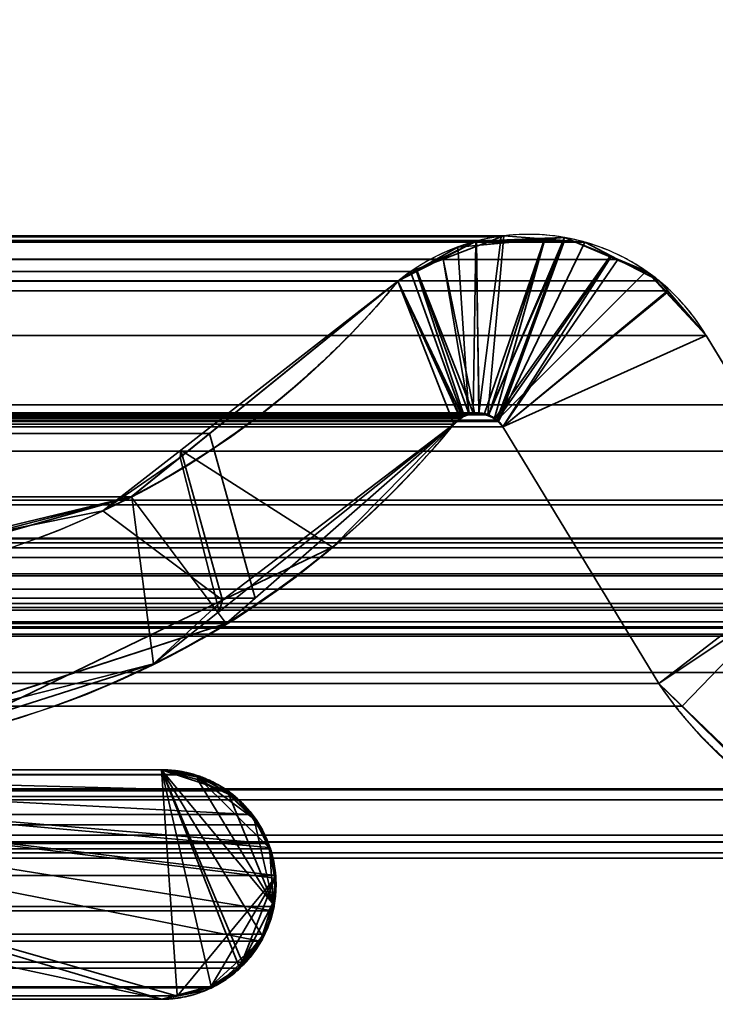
# Model space of a CAD drawing. Header units: millimetres. Extents: x -490 to 6690, y -115 to 152.
# Tile 946 of 1056: x 4961.24 to 4963.57, y 0.02 to 3.32. Entities that reach past the tile are written whole.
import ezdxf

# ---------------------------------------------------------------- set-up
doc = ezdxf.new("R2010")
doc.units = ezdxf.units.MM
doc.layers.add('152', color=253, linetype='Continuous')

# ---------------------------------------------------------------- blocks, each defined once
blk = doc.blocks.new('UG_SURFACE_004')
at = {"layer": '152', "color": 252, "linetype": 'Continuous', "lineweight": 35}
for points in [[(5144.0001, -6.2, 2202.5001), (5144.0001, 133.2, 2202.5001), (3855.9999, 133.2, 2202.5001), (3855.9999, -6.2, 2202.5001)], [(4006, -6.2, 2052.5), (4006, 133.2, 2052.5), (4994, 133.2, 2052.5), (4994, -6.2, 2052.5)]]:
    blk.add_3dface(points, dxfattribs=at)
blk = doc.blocks.new('UG_SURFACE_277')
at = {"layer": '152', "color": 254, "linetype": 'Continuous', "lineweight": 35}
for points in [[(4979.25, -10, 2032.7499), (4979.25, 136.75, 2032.7499), (4020.75, 136.75, 2032.7499), (4020.75, -10, 2032.7499)], [(4971.4999, 21, 2025.0001), (4971.4999, -8, 2025.0001), (4028.5001, -8, 2025.0001), (4028.5001, 21, 2025.0001)]]:
    blk.add_3dface(points, dxfattribs=at)
blk = doc.blocks.new('UG_SURFACE_303')
at = {"layer": '152', "color": 14, "linetype": 'Continuous', "lineweight": 35}
for points in [[(4971.3001, -10, 2024.8001), (4971.3001, 19, 2024.8001), (4028.6999, 19, 2024.8001), (4028.6999, -10, 2024.8001)], [(4967.2499, 16.25, 2020.75), (4967.2499, -22, 2020.75), (4032.7501, -22, 2020.75), (4032.7501, 16.25, 2020.75)]]:
    blk.add_3dface(points, dxfattribs=at)
blk = doc.blocks.new('UG_SURFACE_304')
at = {"layer": '152', "color": 7, "linetype": 'Continuous', "lineweight": 35}
for points in [[(4032.7501, 16, 2020.75), (4032.7501, -22, 2020.75), (4967.2499, -22, 2020.75), (4967.2499, 16, 2020.75)], [(4967, 16, 2020.4999), (4967, -22, 2020.4999), (4033, -22, 2020.4999), (4033, 16, 2020.4999)]]:
    blk.add_3dface(points, dxfattribs=at)
blk = doc.blocks.new('UG_SURFACE_310')
at = {"layer": '152', "color": 253, "linetype": 'Continuous', "lineweight": 35}
for points in [[(4033.812, 4.4265, 2019.6881), (4033.8135, 2.0275, 2019.6865), (4966.1865, 2.0275, 2019.6865), (4966.188, 4.4265, 2019.6881)], [(4965.138, 3.5528, 2018.6381), (4965.137, 1.872, 2018.6372), (4034.863, 1.872, 2018.6372), (4034.862, 3.5528, 2018.6381)], [(4963.1371, 2.5729, 2016.6371), (4963.0685, 2.5782, 2016.5687), (4036.9315, 2.5782, 2016.5687), (4036.8629, 2.5729, 2016.6371)], [(4036.9315, 2.5782, 2016.5687), (4963.0685, 2.5782, 2016.5687), (4962.8649, 2.594, 2016.3648)], [(4037.1351, 2.594, 2016.3648), (4036.9315, 2.5782, 2016.5687), (4962.8649, 2.594, 2016.3648)], [(4037.1437, 2.5908, 2016.3565), (4962.8563, 2.5908, 2016.3565), (4962.6613, 2.5159, 2016.1612), (4037.3387, 2.5159, 2016.1612)], [(4962.7814, 1.9987, 2016.2816), (4962.7662, 2.0006, 2016.2661), (4962.6613, 2.5159, 2016.1612), (4962.8563, 2.5908, 2016.3565)], [(4962.8563, 2.5908, 2016.3565), (4962.8649, 2.594, 2016.3648), (4962.811, 1.9952, 2016.3109), (4962.7814, 1.9987, 2016.2816)], [(4962.8129, 1.9939, 2016.3128), (4962.811, 1.9952, 2016.3109), (4962.8649, 2.594, 2016.3648), (4963.0685, 2.5782, 2016.5687)], [(4963.0685, 2.5782, 2016.5687), (4962.8406, 1.9764, 2016.3403), (4962.8129, 1.9939, 2016.3128)], [(4963.0685, 2.5782, 2016.5687), (4962.8477, 1.9718, 2016.3476), (4962.8406, 1.9764, 2016.3403)], [(4963.0685, 2.5782, 2016.5687), (4963.1371, 2.5729, 2016.6371), (4962.8477, 1.9718, 2016.3476)], [(4036.8629, 2.5729, 2016.6371), (4036.7522, 2.515, 2016.748), (4963.2478, 2.515, 2016.748)], [(4036.8629, 2.5729, 2016.6371), (4963.2478, 2.515, 2016.748), (4963.1371, 2.5729, 2016.6371)], [(4962.8615, 1.954, 2016.3615), (4962.8477, 1.9718, 2016.3476), (4963.1371, 2.5729, 2016.6371), (4963.2478, 2.515, 2016.748)], [(4963.3865, 2.4427, 2016.8865), (4963.2478, 2.515, 2016.748), (4036.7522, 2.515, 2016.748), (4036.6135, 2.4427, 2016.8865)], [(4037.4479, 2.474, 2016.052), (4037.3387, 2.5159, 2016.1612), (4962.6613, 2.5159, 2016.1612)], [(4037.4479, 2.474, 2016.052), (4962.6613, 2.5159, 2016.1612), (4962.5521, 2.474, 2016.052)], [(4962.75, 1.9955, 2016.2499), (4962.728, 1.9885, 2016.2282), (4962.5521, 2.474, 2016.052), (4962.6613, 2.5159, 2016.1612)], [(4962.6613, 2.5159, 2016.1612), (4962.7662, 2.0006, 2016.2661), (4962.75, 1.9955, 2016.2499)], [(4962.8615, 1.954, 2016.3615), (4963.2478, 2.515, 2016.748), (4963.3865, 2.4427, 2016.8865), (4963.4147, 2.4098, 2016.9146)], [(4962.5521, 2.474, 2016.052), (4037.4899, 2.4421, 2016.01), (4037.4479, 2.474, 2016.052)], [(4962.5521, 2.474, 2016.052), (4962.5101, 2.4421, 2016.01), (4037.4899, 2.4421, 2016.01)], [(4962.5101, 2.4421, 2016.01), (4962.5521, 2.474, 2016.052), (4962.728, 1.9885, 2016.2282), (4962.7213, 1.9824, 2016.2213)], [(4036.5853, 2.4098, 2016.9146), (4963.4147, 2.4098, 2016.9146), (4963.3865, 2.4427, 2016.8865)], [(4036.6135, 2.4427, 2016.8865), (4036.5853, 2.4098, 2016.9146), (4963.3865, 2.4427, 2016.8865)], [(4037.4899, 2.4421, 2016.01), (4962.5101, 2.4421, 2016.01), (4961.8778, 1.9309, 2015.3778), (4038.1222, 1.9309, 2015.3778)], [(4961.8778, 1.9309, 2015.3778), (4962.5101, 2.4421, 2016.01), (4962.6975, 1.962, 2016.1977), (4962.0309, 1.3788, 2015.5306)], [(4962.7213, 1.9824, 2016.2213), (4962.6975, 1.962, 2016.1977), (4962.5101, 2.4421, 2016.01)], [(4036.4566, 2.2595, 2017.0436), (4963.5434, 2.2595, 2017.0436), (4963.4147, 2.4098, 2016.9146), (4036.5853, 2.4098, 2016.9146)], [(4962.8615, 1.954, 2016.3615), (4963.4147, 2.4098, 2016.9146), (4963.5434, 2.2595, 2017.0436)], [(4963.9759, 1.5475, 2017.4761), (4963.5434, 2.2595, 2017.0436), (4036.4566, 2.2595, 2017.0436), (4036.0241, 1.5475, 2017.4761)], [(4963.3846, 1.093, 2016.8846), (4962.8615, 1.954, 2016.3615), (4963.5434, 2.2595, 2017.0436), (4963.9759, 1.5475, 2017.4761)], [(4966.2113, 1.5794, 2019.7115), (4033.8135, 2.0275, 2019.6865), (4033.7391, 1.13, 2019.7611)], [(4966.2113, 1.5794, 2019.7115), (4966.1865, 2.0275, 2019.6865), (4033.8135, 2.0275, 2019.6865)], [(4962.8406, 1.9764, 2016.3403), (4037.1594, 1.977, 2016.3405), (4037.1857, 1.9939, 2016.314)], [(4962.8406, 1.9764, 2016.3403), (4037.1857, 1.9939, 2016.314), (4037.1871, 1.9941, 2016.3131)], [(4037.1871, 1.9941, 2016.3131), (4037.2186, 1.9992, 2016.2816), (4962.7814, 1.9987, 2016.2816)], [(4962.7814, 1.9987, 2016.2816), (4962.811, 1.9952, 2016.3109), (4037.1871, 1.9941, 2016.3131)], [(4962.811, 1.9952, 2016.3109), (4962.8129, 1.9939, 2016.3128), (4037.1871, 1.9941, 2016.3131)], [(4037.1871, 1.9941, 2016.3131), (4962.8129, 1.9939, 2016.3128), (4962.8406, 1.9764, 2016.3403)], [(4962.7662, 2.0006, 2016.2661), (4037.2186, 1.9992, 2016.2816), (4037.2295, 2.001, 2016.2704)], [(4962.7662, 2.0006, 2016.2661), (4962.7814, 1.9987, 2016.2816), (4037.2186, 1.9992, 2016.2816)], [(4037.2295, 2.001, 2016.2704), (4962.75, 1.9955, 2016.2499), (4962.7662, 2.0006, 2016.2661)], [(4037.2295, 2.001, 2016.2704), (4037.25, 1.9949, 2016.2499), (4962.75, 1.9955, 2016.2499)], [(4962.728, 1.9885, 2016.2282), (4962.75, 1.9955, 2016.2499), (4037.25, 1.9949, 2016.2499)], [(4962.728, 1.9885, 2016.2282), (4037.25, 1.9949, 2016.2499), (4037.272, 1.9885, 2016.2282)], [(4037.272, 1.9885, 2016.2282), (4962.7213, 1.9824, 2016.2213), (4962.728, 1.9885, 2016.2282)], [(4037.272, 1.9885, 2016.2282), (4037.2787, 1.9824, 2016.2213), (4962.7213, 1.9824, 2016.2213)], [(4037.3025, 1.962, 2016.1977), (4962.6975, 1.962, 2016.1977), (4962.7213, 1.9824, 2016.2213), (4037.2787, 1.9824, 2016.2213)], [(4036.6154, 1.093, 2016.8846), (4037.1385, 1.954, 2016.3615), (4962.8615, 1.954, 2016.3615), (4963.3846, 1.093, 2016.8846)], [(4962.8615, 1.954, 2016.3615), (4037.1385, 1.954, 2016.3615), (4037.1542, 1.9735, 2016.3457)], [(4037.1542, 1.9735, 2016.3457), (4037.1594, 1.977, 2016.3405), (4962.8406, 1.9764, 2016.3403)], [(4962.8406, 1.9764, 2016.3403), (4962.8477, 1.9718, 2016.3476), (4037.1542, 1.9735, 2016.3457)], [(4962.8477, 1.9718, 2016.3476), (4962.8615, 1.954, 2016.3615), (4037.1542, 1.9735, 2016.3457)], [(4037.9691, 1.3788, 2015.5306), (4962.0309, 1.3788, 2015.5306), (4962.6975, 1.962, 2016.1977), (4037.3025, 1.962, 2016.1977)], [(4038.3844, 1.7188, 2015.1153), (4038.1222, 1.9309, 2015.3778), (4961.8778, 1.9309, 2015.3778)], [(4038.3844, 1.7188, 2015.1153), (4961.8778, 1.9309, 2015.3778), (4961.6156, 1.7188, 2015.1153)], [(4962.0309, 1.3788, 2015.5306), (4961.9336, 1.2938, 2015.4335), (4961.6156, 1.7188, 2015.1153), (4961.8778, 1.9309, 2015.3778)], [(4034.8849, 1.7081, 2018.615), (4034.863, 1.872, 2018.6372), (4965.137, 1.872, 2018.6372)], [(4034.8849, 1.7081, 2018.615), (4965.137, 1.872, 2018.6372), (4965.1151, 1.7081, 2018.615)], [(4961.6156, 1.7188, 2015.1153), (4961.0767, 1.5799, 2014.5764), (4038.9233, 1.5799, 2014.5764), (4038.3844, 1.7188, 2015.1153)], [(4961.0767, 1.5799, 2014.5764), (4961.6156, 1.7188, 2015.1153), (4961.9336, 1.2938, 2015.4335), (4961.1239, 1.0309, 2014.6239)], [(4965.1151, 1.7081, 2018.615), (4965.1084, 1.6925, 2018.6086), (4034.8916, 1.6925, 2018.6086), (4034.8849, 1.7081, 2018.615)], [(4034.8916, 1.6925, 2018.6086), (4965.1084, 1.6925, 2018.6086), (4965.0559, 1.5646, 2018.5559)], [(4034.9441, 1.5646, 2018.5559), (4034.8916, 1.6925, 2018.6086), (4965.0559, 1.5646, 2018.5559)], [(4033.7391, 1.13, 2019.7611), (4966.2609, 1.13, 2019.7611), (4966.2113, 1.5794, 2019.7115)], [(4965.0559, 1.5646, 2018.5559), (4965.0164, 1.5155, 2018.5165), (4034.9836, 1.5155, 2018.5165), (4034.9441, 1.5646, 2018.5559)], [(4035.9364, 1.4539, 2017.5636), (4964.0636, 1.4539, 2017.5636), (4963.9759, 1.5475, 2017.4761), (4036.0241, 1.5475, 2017.4761)], [(4963.9759, 1.5475, 2017.4761), (4963.4633, 1.0171, 2016.963), (4963.3846, 1.093, 2016.8846)], [(4963.7504, 0.7397, 2017.2501), (4963.4633, 1.0171, 2016.963), (4963.9759, 1.5475, 2017.4761), (4964.0636, 1.4539, 2017.5636)], [(4034.9836, 1.5155, 2018.5165), (4965.0164, 1.5155, 2018.5165), (4964.973, 1.4609, 2018.4729), (4035.027, 1.4609, 2018.4729)], [(4035.027, 1.4609, 2018.4729), (4964.973, 1.4609, 2018.4729), (4964.9315, 1.4092, 2018.4317)], [(4035.0685, 1.4092, 2018.4317), (4035.027, 1.4609, 2018.4729), (4964.9315, 1.4092, 2018.4317)], [(4964.15, 1.3615, 2017.6499), (4035.9364, 1.4539, 2017.5636), (4035.85, 1.3615, 2017.6499)], [(4964.15, 1.3615, 2017.6499), (4964.0636, 1.4539, 2017.5636), (4035.9364, 1.4539, 2017.5636)], [(4964.9315, 1.4092, 2018.4317), (4964.828, 1.3474, 2018.328), (4035.172, 1.3474, 2018.328), (4035.0685, 1.4092, 2018.4317)], [(4035.85, 1.3615, 2017.6499), (4035.7914, 1.3386, 2017.7085), (4964.2086, 1.3386, 2017.7085)], [(4035.85, 1.3615, 2017.6499), (4964.2086, 1.3386, 2017.7085), (4964.15, 1.3615, 2017.6499)], [(4962.0309, 1.3788, 2015.5306), (4037.9691, 1.3788, 2015.5306), (4038.0664, 1.2938, 2015.4335)], [(4961.9336, 1.2938, 2015.4335), (4962.0309, 1.3788, 2015.5306), (4038.0664, 1.2938, 2015.4335)], [(4035.2802, 1.2826, 2018.2195), (4035.172, 1.3474, 2018.328), (4964.828, 1.3474, 2018.328)], [(4035.2802, 1.2826, 2018.2195), (4964.828, 1.3474, 2018.328), (4964.7198, 1.2826, 2018.2195)], [(4035.6913, 1.2995, 2017.8087), (4964.3087, 1.2995, 2017.8087), (4964.2086, 1.3386, 2017.7085), (4035.7914, 1.3386, 2017.7085)], [(4964.4303, 1.252, 2017.9305), (4035.6913, 1.2995, 2017.8087), (4035.5697, 1.252, 2017.9305)], [(4964.4303, 1.252, 2017.9305), (4964.3087, 1.2995, 2017.8087), (4035.6913, 1.2995, 2017.8087)], [(4038.0664, 1.2938, 2015.4335), (4038.8761, 1.0309, 2014.6239), (4961.1239, 1.0309, 2014.6239), (4961.9336, 1.2938, 2015.4335)], [(4964.7198, 1.2826, 2018.2195), (4964.6797, 1.2784, 2018.1797), (4035.3203, 1.2784, 2018.1797), (4035.2802, 1.2826, 2018.2195)], [(4035.3203, 1.2784, 2018.1797), (4964.6797, 1.2784, 2018.1797), (4964.4871, 1.258, 2017.9873), (4035.5129, 1.258, 2017.9873)], [(4035.5697, 1.252, 2017.9305), (4035.5129, 1.258, 2017.9873), (4964.4871, 1.258, 2017.9873)], [(4035.5697, 1.252, 2017.9305), (4964.4871, 1.258, 2017.9873), (4964.4303, 1.252, 2017.9305)], [(4033.7391, 1.13, 2019.7611), (4033.0725, -3.683, 2020.4275), (4966.9275, -3.683, 2020.4275), (4966.2609, 1.13, 2019.7611)], [(4036.6154, 1.093, 2016.8846), (4963.3846, 1.093, 2016.8846), (4963.4633, 1.0171, 2016.963), (4036.5367, 1.0171, 2016.963)], [(4036.5367, 1.0171, 2016.963), (4963.4633, 1.0171, 2016.963), (4963.7504, 0.7397, 2017.2501), (4036.2496, 0.7397, 2017.2501)], [(4961.8268, 0.7875, 2015.327), (4961.7176, 0.8035, 2015.2175), (4038.2824, 0.8035, 2015.2175), (4038.1732, 0.7875, 2015.327)], [(4040.8831, 0.8065, 2012.6171), (4038.2824, 0.8035, 2015.2175), (4961.7176, 0.8035, 2015.2175), (4959.1169, 0.8065, 2012.6171)], [(4956.1214, 0.8105, 2009.6216), (4958.1199, 0.808, 2011.62), (4961.7171, 0.034, 2015.2171), (4955.4281, 0.034, 2008.9281)], [(4959.0745, 0.8168, 2012.5742), (4959.1169, 0.8065, 2012.6171), (4961.7171, 0.034, 2015.2171), (4958.1199, 0.808, 2011.62)], [(4961.9293, 0.7324, 2015.4295), (4959.1169, 0.8065, 2012.6171), (4961.7176, 0.8035, 2015.2175)], [(4959.1169, 0.8065, 2012.6171), (4962.0476, 0.2282, 2015.5478), (4961.8754, 0.072, 2015.3756), (4961.7667, 0.0458, 2015.2664)], [(4959.1169, 0.8065, 2012.6171), (4962.1005, 0.4489, 2015.6007), (4962.1005, 0.4488, 2015.6007)], [(4962.1005, 0.4488, 2015.6007), (4962.0948, 0.3455, 2015.5947), (4962.09, 0.3307, 2015.59), (4959.1169, 0.8065, 2012.6171)], [(4961.9293, 0.7324, 2015.4295), (4961.9637, 0.7139, 2015.4638), (4962.0156, 0.654, 2015.5153), (4959.1169, 0.8065, 2012.6171)], [(4962.09, 0.3307, 2015.59), (4962.0638, 0.2521, 2015.564), (4962.0476, 0.2282, 2015.5478), (4959.1169, 0.8065, 2012.6171)], [(4962.0156, 0.654, 2015.5153), (4962.0457, 0.619, 2015.5456), (4962.0743, 0.5562, 2015.5745), (4959.1169, 0.8065, 2012.6171)], [(4962.0743, 0.5562, 2015.5745), (4962.0829, 0.5379, 2015.5828), (4962.1005, 0.4489, 2015.6007), (4959.1169, 0.8065, 2012.6171)], [(4961.7667, 0.0458, 2015.2664), (4961.7171, 0.034, 2015.2171), (4959.1169, 0.8065, 2012.6171)], [(4961.7176, 0.8035, 2015.2175), (4961.8268, 0.7875, 2015.327), (4961.8287, 0.7866, 2015.3286)], [(4961.8287, 0.7866, 2015.3286), (4961.9293, 0.7324, 2015.4295), (4961.7176, 0.8035, 2015.2175)], [(4038.0707, 0.7324, 2015.4295), (4961.9293, 0.7324, 2015.4295), (4961.8287, 0.7866, 2015.3286), (4038.1713, 0.7866, 2015.3286)], [(4038.1732, 0.7875, 2015.327), (4038.1713, 0.7866, 2015.3286), (4961.8287, 0.7866, 2015.3286)], [(4038.1732, 0.7875, 2015.327), (4961.8287, 0.7866, 2015.3286), (4961.8268, 0.7875, 2015.327)], [(4034.0147, -3.8215, 2019.485), (4034.7242, 0.736, 2018.7755), (4965.2758, 0.736, 2018.7755), (4965.9853, -3.8215, 2019.485)], [(4035.079, 0.5619, 2018.4212), (4964.921, 0.5619, 2018.4212), (4965.2758, 0.736, 2018.7755), (4034.7242, 0.736, 2018.7755)], [(4036.2115, 0.7026, 2017.2884), (4963.7504, 0.7397, 2017.2501), (4963.7885, 0.7026, 2017.2884)], [(4036.2115, 0.7026, 2017.2884), (4036.2496, 0.7397, 2017.2501), (4963.7504, 0.7397, 2017.2501)], [(4961.9637, 0.7139, 2015.4638), (4961.9293, 0.7324, 2015.4295), (4038.0707, 0.7324, 2015.4295), (4038.0363, 0.7139, 2015.4638)], [(4963.7885, 0.7026, 2017.2884), (4035.8782, 0.5841, 2017.6218), (4036.2115, 0.7026, 2017.2884)], [(4963.7885, 0.7026, 2017.2884), (4964.1218, 0.5841, 2017.6218), (4035.8782, 0.5841, 2017.6218)], [(4037.9844, 0.654, 2015.5153), (4962.0156, 0.654, 2015.5153), (4961.9637, 0.7139, 2015.4638)], [(4038.0363, 0.7139, 2015.4638), (4037.9844, 0.654, 2015.5153), (4961.9637, 0.7139, 2015.4638)], [(4962.0457, 0.619, 2015.5456), (4962.0156, 0.654, 2015.5153), (4037.9844, 0.654, 2015.5153), (4037.9543, 0.619, 2015.5456)], [(4037.9543, 0.619, 2015.5456), (4037.9257, 0.5562, 2015.5745), (4962.0743, 0.5562, 2015.5745)], [(4037.9543, 0.619, 2015.5456), (4962.0743, 0.5562, 2015.5745), (4962.0457, 0.619, 2015.5456)], [(4964.921, 0.5619, 2018.4212), (4035.079, 0.5619, 2018.4212), (4035.0814, 0.5605, 2018.4186)], [(4964.9186, 0.5605, 2018.4186), (4964.921, 0.5619, 2018.4212), (4035.0814, 0.5605, 2018.4186)], [(4035.6607, 0.5068, 2017.8392), (4964.1218, 0.5841, 2017.6218), (4964.3393, 0.5068, 2017.8392)], [(4035.6607, 0.5068, 2017.8392), (4035.8782, 0.5841, 2017.6218), (4964.1218, 0.5841, 2017.6218)], [(4035.0814, 0.5605, 2018.4186), (4035.4695, 0.5245, 2018.0304), (4964.5305, 0.5245, 2018.0304), (4964.9186, 0.5605, 2018.4186)], [(4037.8995, 0.4489, 2015.6007), (4962.1005, 0.4489, 2015.6007), (4962.0829, 0.5379, 2015.5828)], [(4037.9171, 0.5379, 2015.5828), (4037.8995, 0.4489, 2015.6007), (4962.0829, 0.5379, 2015.5828)], [(4962.0829, 0.5379, 2015.5828), (4962.0743, 0.5562, 2015.5745), (4037.9257, 0.5562, 2015.5745), (4037.9171, 0.5379, 2015.5828)], [(4964.3393, 0.5068, 2017.8392), (4035.4695, 0.5245, 2018.0304), (4035.6607, 0.5068, 2017.8392)], [(4964.3393, 0.5068, 2017.8392), (4964.5305, 0.5245, 2018.0304), (4035.4695, 0.5245, 2018.0304)], [(4962.1005, 0.4488, 2015.6007), (4037.8995, 0.4488, 2015.6007), (4037.9052, 0.3455, 2015.5947)], [(4037.9052, 0.3455, 2015.5947), (4037.91, 0.3307, 2015.59), (4962.1005, 0.4488, 2015.6007)], [(4962.0948, 0.3455, 2015.5947), (4962.1005, 0.4488, 2015.6007), (4037.91, 0.3307, 2015.59)], [(4037.91, 0.3307, 2015.59), (4962.09, 0.3307, 2015.59), (4962.0948, 0.3455, 2015.5947)], [(4962.0638, 0.2521, 2015.564), (4037.91, 0.3307, 2015.59), (4037.9362, 0.2521, 2015.564)], [(4962.0638, 0.2521, 2015.564), (4962.09, 0.3307, 2015.59), (4037.91, 0.3307, 2015.59)], [(4037.9362, 0.2521, 2015.564), (4037.9524, 0.2282, 2015.5478), (4962.0476, 0.2282, 2015.5478), (4962.0638, 0.2521, 2015.564)], [(4962.0004, 0.1586, 2015.5005), (4037.9524, 0.2282, 2015.5478), (4037.9996, 0.1586, 2015.5005)], [(4962.0004, 0.1586, 2015.5005), (4962.0476, 0.2282, 2015.5478), (4037.9524, 0.2282, 2015.5478)], [(4961.9737, 0.1381, 2015.4734), (4961.8917, 0.0758, 2015.3913), (4961.8754, 0.072, 2015.3756), (4962.0476, 0.2282, 2015.5478)], [(4962.0476, 0.2282, 2015.5478), (4962.0004, 0.1586, 2015.5005), (4961.9737, 0.1381, 2015.4734)], [(4037.9996, 0.1586, 2015.5005), (4038.0263, 0.1381, 2015.4734), (4961.9737, 0.1381, 2015.4734), (4962.0004, 0.1586, 2015.5005)], [(4961.9737, 0.1381, 2015.4734), (4038.0263, 0.1381, 2015.4734), (4038.1083, 0.0758, 2015.3913)], [(4961.8917, 0.0758, 2015.3913), (4961.9737, 0.1381, 2015.4734), (4038.1083, 0.0758, 2015.3913)], [(4038.1083, 0.0758, 2015.3913), (4038.1246, 0.072, 2015.3756), (4961.8754, 0.072, 2015.3756), (4961.8917, 0.0758, 2015.3913)], [(4038.2333, 0.0458, 2015.2664), (4961.7667, 0.0458, 2015.2664), (4961.8754, 0.072, 2015.3756), (4038.1246, 0.072, 2015.3756)], [(4038.2829, 0.034, 2015.2171), (4961.7171, 0.034, 2015.2171), (4961.7667, 0.0458, 2015.2664), (4038.2333, 0.0458, 2015.2664)], [(4955.4281, 0.034, 2008.9281), (4961.7171, 0.034, 2015.2171), (4038.2829, 0.034, 2015.2171), (4044.5719, 0.034, 2008.9281)]]:
    blk.add_3dface(points, dxfattribs=at)
blk = doc.blocks.new('UG_SURFACE_311')
at = {"layer": '152', "color": 253, "linetype": 'Continuous', "lineweight": 35}
for points in [[(4962.7714, 2.5756, -7.5), (4962.575, 2.4752, -7.5), (4962.5716, 2.4775, 2016.0718)], [(4962.5716, 2.4775, 2016.0718), (4962.7104, 2.5567, 2016.2101), (4962.7714, 2.5756, -7.5)], [(4962.575, 2.4752, -7.5), (4962.7714, 2.5756, -7.5), (4962.7624, 2.0001, -7.5)], [(4962.7104, 2.5567, 2016.2101), (4962.7719, 2.5622, 2016.2721), (4962.7714, 2.5756, -7.5)], [(4962.7814, 1.9992, -7.5), (4962.7624, 2.0001, -7.5), (4962.7714, 2.5756, -7.5), (4962.7733, 2.5765, -7.5)], [(4962.7733, 2.5765, -7.5), (4962.7714, 2.5756, -7.5), (4962.7719, 2.5622, 2016.2721)], [(4963.0022, 2.5858, -7.5), (4962.7733, 2.5765, -7.5), (4962.7719, 2.5622, 2016.2721)], [(4962.7719, 2.5622, 2016.2721), (4963.0022, 2.5826, 2016.5024), (4963.0022, 2.5858, -7.5)], [(4963.0022, 2.5826, 2016.5024), (4962.7719, 2.5622, 2016.2721), (4962.7819, 2.0011, 2016.2816), (4962.8139, 1.9902, 2016.3136)], [(4962.7733, 2.5765, -7.5), (4963.0022, 2.5858, -7.5), (4962.8005, 1.9983, -7.5), (4962.7814, 1.9992, -7.5)], [(4962.8134, 1.9923, -7.5), (4962.8005, 1.9983, -7.5), (4963.0022, 2.5858, -7.5), (4963.069, 2.5886, -7.5)], [(4963.069, 2.5886, -7.5), (4963.2215, 2.5257, -7.5), (4962.8353, 1.9821, -7.5), (4962.8134, 1.9923, -7.5)], [(4962.8139, 1.9902, 2016.3136), (4962.8339, 1.9832, 2016.3338), (4963.0022, 2.5826, 2016.5024)], [(4963.069, 2.5886, 2016.5689), (4963.0022, 2.5826, 2016.5024), (4962.8339, 1.9832, 2016.3338), (4962.842, 1.9745, 2016.3422)], [(4962.842, 1.9745, 2016.3422), (4963.2239, 2.5225, 2016.7236), (4963.069, 2.5886, 2016.5689)], [(4963.069, 2.5886, -7.5), (4963.0022, 2.5858, -7.5), (4963.0022, 2.5826, 2016.5024)], [(4963.0022, 2.5826, 2016.5024), (4963.069, 2.5886, 2016.5689), (4963.069, 2.5886, -7.5)], [(4963.2215, 2.5257, -7.5), (4963.069, 2.5886, -7.5), (4963.069, 2.5886, 2016.5689)], [(4963.069, 2.5886, 2016.5689), (4963.2239, 2.5225, 2016.7236), (4963.2215, 2.5257, -7.5)], [(4962.7104, 2.5567, 2016.2101), (4962.5716, 2.4775, 2016.0718), (4962.7318, 1.9905, 2016.2318), (4962.7481, 1.9939, 2016.2482)], [(4962.7481, 1.9939, 2016.2482), (4962.7819, 2.0011, 2016.2816), (4962.7719, 2.5622, 2016.2721), (4962.7104, 2.5567, 2016.2101)], [(4962.842, 1.9751, -7.5), (4962.8353, 1.9821, -7.5), (4963.2215, 2.5257, -7.5), (4963.3422, 2.476, -7.5)], [(4962.842, 1.9745, 2016.3422), (4962.8615, 1.954, 2016.3615), (4963.2239, 2.5225, 2016.7236)], [(4963.4128, 2.4036, 2016.9129), (4963.3565, 2.4659, 2016.8564), (4963.2239, 2.5225, 2016.7236), (4962.8615, 1.954, 2016.3615)], [(4963.3422, 2.476, -7.5), (4963.2215, 2.5257, -7.5), (4963.2239, 2.5225, 2016.7236)], [(4963.2239, 2.5225, 2016.7236), (4963.3565, 2.4659, 2016.8564), (4963.3422, 2.476, -7.5)], [(4962.7199, 1.9804, 2016.2199), (4962.7318, 1.9905, 2016.2318), (4962.5716, 2.4775, 2016.0718), (4962.5101, 2.4421, 2016.01)], [(4962.5101, 2.4421, 2016.01), (4962.5716, 2.4775, 2016.0718), (4962.575, 2.4752, -7.5)], [(4962.7485, 1.9952, -7.5), (4962.7261, 1.9874, -7.5), (4962.5101, 2.4421, -7.5), (4962.575, 2.4752, -7.5)], [(4962.575, 2.4752, -7.5), (4962.5101, 2.4421, -7.5), (4962.5101, 2.4421, 2016.01)], [(4962.575, 2.4752, -7.5), (4962.7624, 2.0001, -7.5), (4962.7485, 1.9952, -7.5)], [(4963.3422, 2.476, -7.5), (4963.4085, 2.4048, -7.5), (4962.8615, 1.954, -7.5), (4962.842, 1.9751, -7.5)], [(4963.4085, 2.4048, -7.5), (4963.3422, 2.476, -7.5), (4963.3565, 2.4659, 2016.8564)], [(4963.3565, 2.4659, 2016.8564), (4963.4128, 2.4036, 2016.9129), (4963.4085, 2.4048, -7.5)], [(4962.6975, 1.962, -7.5), (4961.9107, 1.3346, -7.5), (4961.7796, 1.8511, -7.5), (4962.5101, 2.4421, -7.5)], [(4962.5101, 2.4421, -7.5), (4961.7796, 1.8511, -7.5), (4961.7815, 1.8751, 2015.2817)], [(4962.2903, 1.5505, 2015.7902), (4962.6975, 1.962, 2016.1977), (4962.5101, 2.4421, 2016.01), (4961.7815, 1.8751, 2015.2817)], [(4961.7815, 1.8751, 2015.2817), (4962.5101, 2.4421, 2016.01), (4962.5101, 2.4421, -7.5)], [(4962.5101, 2.4421, -7.5), (4962.7199, 1.9816, -7.5), (4962.6975, 1.962, -7.5)], [(4962.5101, 2.4421, -7.5), (4962.7261, 1.9874, -7.5), (4962.7199, 1.9816, -7.5)], [(4962.5101, 2.4421, 2016.01), (4962.6975, 1.962, 2016.1977), (4962.7199, 1.9804, 2016.2199)], [(4962.8615, 1.954, -7.5), (4963.4085, 2.4048, -7.5), (4963.5434, 2.2595, -7.5)], [(4963.5434, 2.2595, 2017.0436), (4963.4128, 2.4036, 2016.9129), (4962.8615, 1.954, 2016.3615)], [(4963.5434, 2.2595, -7.5), (4963.4085, 2.4048, -7.5), (4963.4128, 2.4036, 2016.9129)], [(4963.4128, 2.4036, 2016.9129), (4963.5434, 2.2595, 2017.0436), (4963.5434, 2.2595, -7.5)], [(4963.5434, 2.2595, -7.5), (4963.9759, 1.5475, -7.5), (4963.3846, 1.093, -7.5), (4962.8615, 1.954, -7.5)], [(4963.9759, 1.5475, 2017.4761), (4963.5434, 2.2595, 2017.0436), (4962.8615, 1.954, 2016.3615), (4963.3846, 1.093, 2016.8846)], [(4963.9759, 1.5475, -7.5), (4963.5434, 2.2595, -7.5), (4963.5434, 2.2595, 2017.0436), (4963.9759, 1.5475, 2017.4761)], [(4962.7199, 1.9816, -7.5), (4962.7199, 1.9804, 2016.2199), (4962.6975, 1.962, 2016.1977)], [(4962.6975, 1.962, 2016.1977), (4962.6975, 1.962, -7.5), (4962.7199, 1.9816, -7.5)], [(4962.7318, 1.9905, 2016.2318), (4962.7199, 1.9816, -7.5), (4962.7261, 1.9874, -7.5)], [(4962.7318, 1.9905, 2016.2318), (4962.7199, 1.9804, 2016.2199), (4962.7199, 1.9816, -7.5)], [(4962.7318, 1.9905, 2016.2318), (4962.7261, 1.9874, -7.5), (4962.7485, 1.9952, -7.5)], [(4962.7485, 1.9952, -7.5), (4962.7481, 1.9939, 2016.2482), (4962.7318, 1.9905, 2016.2318)], [(4962.7814, 1.9992, -7.5), (4962.7819, 2.0011, 2016.2816), (4962.7481, 1.9939, 2016.2482)], [(4962.7481, 1.9939, 2016.2482), (4962.7485, 1.9952, -7.5), (4962.7624, 2.0001, -7.5)], [(4962.7481, 1.9939, 2016.2482), (4962.7624, 2.0001, -7.5), (4962.7814, 1.9992, -7.5)], [(4962.7819, 2.0011, 2016.2816), (4962.7814, 1.9992, -7.5), (4962.8005, 1.9983, -7.5)], [(4962.8005, 1.9983, -7.5), (4962.8139, 1.9902, 2016.3136), (4962.7819, 2.0011, 2016.2816)], [(4962.8005, 1.9983, -7.5), (4962.8134, 1.9923, -7.5), (4962.8139, 1.9902, 2016.3136)], [(4962.8139, 1.9902, 2016.3136), (4962.8134, 1.9923, -7.5), (4962.8353, 1.9821, -7.5)], [(4962.8353, 1.9821, -7.5), (4962.8339, 1.9832, 2016.3338), (4962.8139, 1.9902, 2016.3136)], [(4962.842, 1.9751, -7.5), (4962.842, 1.9745, 2016.3422), (4962.8339, 1.9832, 2016.3338)], [(4962.8339, 1.9832, 2016.3338), (4962.8353, 1.9821, -7.5), (4962.842, 1.9751, -7.5)], [(4961.9217, 1.3723, 2015.4219), (4961.9107, 1.3346, -7.5), (4962.6975, 1.962, -7.5)], [(4962.6975, 1.962, -7.5), (4962.2903, 1.5505, 2015.7902), (4961.9217, 1.3723, 2015.4219)], [(4962.6975, 1.962, -7.5), (4962.6975, 1.962, 2016.1977), (4962.2903, 1.5505, 2015.7902)], [(4962.842, 1.9745, 2016.3422), (4962.842, 1.9751, -7.5), (4962.8615, 1.954, -7.5)], [(4962.8615, 1.954, -7.5), (4962.8615, 1.954, 2016.3615), (4962.842, 1.9745, 2016.3422)], [(4963.3846, 1.093, 2016.8846), (4962.8615, 1.954, 2016.3615), (4962.8615, 1.954, -7.5), (4963.3846, 1.093, -7.5)], [(4961.7815, 1.8751, 2015.2817), (4961.5207, 1.672, 2015.0208), (4961.9217, 1.3723, 2015.4219)], [(4961.5207, 1.672, 2015.0208), (4961.7815, 1.8751, 2015.2817), (4961.7796, 1.8511, -7.5)], [(4961.7796, 1.8511, -7.5), (4961.6175, 1.7199, -7.5), (4961.5207, 1.672, 2015.0208)], [(4961.9107, 1.3346, -7.5), (4961.6899, 1.1587, -7.5), (4961.6175, 1.7199, -7.5), (4961.7796, 1.8511, -7.5)], [(4961.7815, 1.8751, 2015.2817), (4961.9217, 1.3723, 2015.4219), (4962.2903, 1.5505, 2015.7902)], [(4960.9056, 1.5179, -7.5), (4961.6175, 1.7199, -7.5), (4961.6899, 1.1587, -7.5), (4961.0658, 1, -7.5)], [(4961.6175, 1.7199, -7.5), (4960.9056, 1.5179, -7.5), (4960.9118, 1.5498, 2014.4114)], [(4960.9118, 1.5498, 2014.4114), (4961.5207, 1.672, 2015.0208), (4961.6175, 1.7199, -7.5)], [(4961.0753, 0.9627, 2014.5755), (4961.9217, 1.3723, 2015.4219), (4961.5207, 1.672, 2015.0208), (4960.9118, 1.5498, 2014.4114)], [(4963.3846, 1.093, -7.5), (4963.9759, 1.5475, -7.5), (4964.0107, 1.5111, -7.5)], [(4963.3846, 1.093, 2016.8846), (4963.6049, 0.8804, 2017.1051), (4963.9759, 1.5475, 2017.4761)], [(4964.0107, 1.5111, -7.5), (4964.1485, 1.367, -7.5), (4963.6097, 0.8706, -7.5), (4963.3846, 1.093, -7.5)], [(4961.6899, 1.1587, -7.5), (4961.9217, 1.3723, 2015.4219), (4961.0753, 0.9627, 2014.5755)], [(4961.6899, 1.1587, -7.5), (4961.9107, 1.3346, -7.5), (4961.9217, 1.3723, 2015.4219)], [(4961.0753, 0.9627, 2014.5755), (4961.0658, 1, -7.5), (4961.6899, 1.1587, -7.5)], [(4963.6097, 0.8706, -7.5), (4963.6049, 0.8804, 2017.1051), (4963.3846, 1.093, 2016.8846)], [(4963.3846, 1.093, 2016.8846), (4963.3846, 1.093, -7.5), (4963.6097, 0.8706, -7.5)], [(4955.0557, 0.3031, -7.5), (4958.1199, 0.808, -7.5), (4961.7171, 0.034, -7.5), (4955.4281, 0.034, -7.5)], [(4955.4281, 0.034, 2008.9281), (4961.7171, 0.034, 2015.2171), (4958.1199, 0.808, 2011.62), (4956.1214, 0.8105, 2009.6216)], [(4958.1199, 0.808, 2011.62), (4961.7171, 0.034, 2015.2171), (4959.1169, 0.8065, 2012.6171), (4959.0902, 0.8137, 2012.5902)], [(4959.0902, 0.8119, -7.5), (4959.1169, 0.8065, -7.5), (4961.7171, 0.034, -7.5), (4958.1199, 0.808, -7.5)], [(4959.1169, 0.8065, 2012.6171), (4961.7176, 0.8035, 2015.2175), (4961.7176, 0.8035, -7.5), (4959.1169, 0.8065, -7.5)], [(4962.0771, 0.5433, -7.5), (4959.1169, 0.8065, -7.5), (4961.7176, 0.8035, -7.5), (4961.8392, 0.7791, -7.5)], [(4962.0771, 0.5433, -7.5), (4962.0976, 0.44, -7.5), (4959.1169, 0.8065, -7.5)], [(4961.7701, 0.0445, -7.5), (4961.7171, 0.034, -7.5), (4959.1169, 0.8065, -7.5), (4962.0976, 0.44, -7.5)], [(4961.7176, 0.8035, 2015.2175), (4959.1169, 0.8065, 2012.6171), (4961.7171, 0.034, 2015.2171), (4961.7701, 0.0479, 2015.27)], [(4961.8392, 0.7791, -7.5), (4961.7176, 0.8035, -7.5), (4961.7176, 0.8035, 2015.2175)], [(4961.7176, 0.8035, 2015.2175), (4961.8382, 0.7713, 2015.3384), (4961.8392, 0.7791, -7.5)], [(4961.7176, 0.8035, 2015.2175), (4961.9756, 0.1482, 2015.4757), (4961.9875, 0.159, 2015.4874)], [(4961.9875, 0.159, 2015.4874), (4962.0371, 0.205, 2015.537), (4962.0557, 0.2457, 2015.5554), (4961.7176, 0.8035, 2015.2175)], [(4961.7176, 0.8035, 2015.2175), (4961.7701, 0.0479, 2015.27), (4961.8835, 0.0777, 2015.3832)], [(4962.0557, 0.2457, 2015.5554), (4962.0886, 0.3184, 2015.5885), (4962.0929, 0.3515, 2015.5928), (4961.7176, 0.8035, 2015.2175)], [(4961.8835, 0.0777, 2015.3832), (4961.9064, 0.0838, 2015.4064), (4961.9756, 0.1482, 2015.4757), (4961.7176, 0.8035, 2015.2175)], [(4961.8382, 0.7713, 2015.3384), (4961.7176, 0.8035, 2015.2175), (4962.0929, 0.3515, 2015.5928)], [(4961.8649, 0.774, -7.5), (4961.8392, 0.7791, -7.5), (4961.8382, 0.7713, 2015.3384)], [(4961.9422, 0.722, -7.5), (4961.8649, 0.774, -7.5), (4961.8382, 0.7713, 2015.3384)], [(4961.8382, 0.7713, 2015.3384), (4961.9079, 0.7528, 2015.408), (4961.9422, 0.722, -7.5)], [(4961.9431, 0.721, 2015.4433), (4961.9079, 0.7528, 2015.408), (4961.8382, 0.7713, 2015.3384), (4962.0929, 0.3515, 2015.5928)], [(4962.0209, 0.6435, -7.5), (4961.8392, 0.7791, -7.5), (4961.8649, 0.774, -7.5), (4961.9422, 0.722, -7.5)], [(4962.0209, 0.6435, -7.5), (4962.0728, 0.5657, -7.5), (4962.0771, 0.5433, -7.5), (4961.8392, 0.7791, -7.5)], [(4961.9079, 0.7528, 2015.408), (4961.9431, 0.721, 2015.4433), (4961.9422, 0.722, -7.5)], [(4961.9894, 0.6905, -7.5), (4961.9422, 0.722, -7.5), (4961.9431, 0.721, 2015.4433)], [(4961.9422, 0.722, -7.5), (4961.9894, 0.6905, -7.5), (4962.0209, 0.6435, -7.5)], [(4962.0209, 0.6435, -7.5), (4961.9894, 0.6905, -7.5), (4961.9431, 0.721, 2015.4433)], [(4961.9431, 0.721, 2015.4433), (4962.0261, 0.6463, 2015.5261), (4962.0209, 0.6435, -7.5)], [(4962.0261, 0.6463, 2015.5261), (4961.9431, 0.721, 2015.4433), (4962.0929, 0.3515, 2015.5928)], [(4962.0728, 0.5657, -7.5), (4962.0209, 0.6435, -7.5), (4962.0261, 0.6463, 2015.5261)], [(4962.0771, 0.5433, -7.5), (4962.0728, 0.5657, -7.5), (4962.0261, 0.6463, 2015.5261)], [(4962.0261, 0.6463, 2015.5261), (4962.0299, 0.6429, 2015.5299), (4962.0771, 0.5433, -7.5)], [(4962.0795, 0.5426, 2015.5795), (4962.0299, 0.6429, 2015.5299), (4962.0261, 0.6463, 2015.5261), (4962.0929, 0.3515, 2015.5928)], [(4962.0299, 0.6429, 2015.5299), (4962.0795, 0.5426, 2015.5795), (4962.0771, 0.5433, -7.5)], [(4962.0976, 0.44, -7.5), (4962.0771, 0.5433, -7.5), (4962.0795, 0.5426, 2015.5795)], [(4962.0795, 0.5426, 2015.5795), (4962.0848, 0.5316, 2015.5849), (4962.0976, 0.44, -7.5)], [(4962.0929, 0.3515, 2015.5928), (4962.0986, 0.4399, 2015.5985), (4962.0848, 0.5316, 2015.5849), (4962.0795, 0.5426, 2015.5795)], [(4962.0848, 0.5316, 2015.5849), (4962.0986, 0.4399, 2015.5985), (4962.0976, 0.44, -7.5)], [(4961.8821, 0.0752, -7.5), (4961.8645, 0.0633, -7.5), (4961.7701, 0.0445, -7.5), (4962.0976, 0.44, -7.5)], [(4962.0976, 0.44, -7.5), (4961.9794, 0.14, -7.5), (4961.8821, 0.0752, -7.5)], [(4961.9794, 0.14, -7.5), (4962.0976, 0.44, -7.5), (4962.1019, 0.4185, -7.5), (4962.0886, 0.3522, -7.5)], [(4962.0929, 0.3515, 2015.5928), (4962.1019, 0.4185, 2015.6019), (4962.0986, 0.4399, 2015.5985)], [(4962.1019, 0.4185, -7.5), (4962.0976, 0.44, -7.5), (4962.0986, 0.4399, 2015.5985)], [(4962.0986, 0.4399, 2015.5985), (4962.1019, 0.4185, 2015.6019), (4962.1019, 0.4185, -7.5)], [(4962.0929, 0.3515, 2015.5928), (4962.0886, 0.3522, -7.5), (4962.1019, 0.4185, -7.5)], [(4962.1019, 0.4185, -7.5), (4962.1019, 0.4185, 2015.6019), (4962.0929, 0.3515, 2015.5928)], [(4961.9794, 0.14, -7.5), (4962.0886, 0.3522, -7.5), (4962.0547, 0.2452, -7.5), (4961.9913, 0.1499, -7.5)], [(4962.0886, 0.3522, -7.5), (4962.0724, 0.2713, -7.5), (4962.0547, 0.2452, -7.5)], [(4962.0724, 0.2713, -7.5), (4962.0886, 0.3522, -7.5), (4962.0929, 0.3515, 2015.5928)], [(4962.0724, 0.2713, -7.5), (4962.0929, 0.3515, 2015.5928), (4962.0886, 0.3184, 2015.5885)], [(4962.0724, 0.2713, -7.5), (4962.0886, 0.3184, 2015.5885), (4962.0557, 0.2457, 2015.5554)], [(4962.0557, 0.2457, 2015.5554), (4962.0547, 0.2452, -7.5), (4962.0724, 0.2713, -7.5)], [(4962.0547, 0.2452, -7.5), (4962.0371, 0.205, 2015.537), (4961.9875, 0.159, 2015.4874)], [(4961.9875, 0.159, 2015.4874), (4961.9913, 0.1499, -7.5), (4962.0547, 0.2452, -7.5)], [(4962.0547, 0.2452, -7.5), (4962.0557, 0.2457, 2015.5554), (4962.0371, 0.205, 2015.537)], [(4961.8835, 0.0777, 2015.3832), (4961.8821, 0.0752, -7.5), (4961.9794, 0.14, -7.5)], [(4961.9794, 0.14, -7.5), (4961.9064, 0.0838, 2015.4064), (4961.8835, 0.0777, 2015.3832)], [(4961.9794, 0.14, -7.5), (4961.9756, 0.1482, 2015.4757), (4961.9064, 0.0838, 2015.4064)], [(4961.9889, 0.1466, -7.5), (4961.9875, 0.159, 2015.4874), (4961.9756, 0.1482, 2015.4757)], [(4961.9756, 0.1482, 2015.4757), (4961.9794, 0.14, -7.5), (4961.9889, 0.1466, -7.5)], [(4961.9913, 0.1499, -7.5), (4961.9889, 0.1466, -7.5), (4961.9794, 0.14, -7.5)], [(4961.9889, 0.1466, -7.5), (4961.9913, 0.1499, -7.5), (4961.9875, 0.159, 2015.4874)], [(4961.8645, 0.0633, -7.5), (4961.8835, 0.0777, 2015.3832), (4961.7701, 0.0479, 2015.27)], [(4961.8645, 0.0633, -7.5), (4961.8821, 0.0752, -7.5), (4961.8835, 0.0777, 2015.3832)], [(4955.4281, 0.034, 2008.9281), (4955.4281, 0.034, -7.5), (4961.7171, 0.034, -7.5), (4961.7171, 0.034, 2015.2171)], [(4961.7701, 0.0445, -7.5), (4961.7701, 0.0479, 2015.27), (4961.7171, 0.034, 2015.2171)], [(4961.7171, 0.034, 2015.2171), (4961.7171, 0.034, -7.5), (4961.7701, 0.0445, -7.5)], [(4961.7701, 0.0479, 2015.27), (4961.7701, 0.0445, -7.5), (4961.8645, 0.0633, -7.5)]]:
    blk.add_3dface(points, dxfattribs=at)

msp = doc.modelspace()

# ---------------------------------------------------------------- linework, layer by layer
at = {"layer": '152', "linetype": 'Continuous', "lineweight": -3}
for p, q in [((4037.4899, 2.4421, 2016.0101), (4962.5101, 2.4421, 2016.0101)), ((4962.5101, 2.4421, 2016.0101), (4962.5101, 2.4421, -7.5)), ((4036.4564, 2.2595, 2017.0436), (4963.5436, 2.2595, 2017.0436)), ((4963.5436, 2.2595, 2017.0436), (4963.9761, 1.5475, 2017.4761)), ((4963.5436, 2.2595, 2017.0436), (4963.5436, 2.2595, -7.5)), ((4963.5436, 2.2595, 2017.0436), (4963.9761, 1.5475, 2017.4761)), ((4963.9761, 1.5475, -7.5), (4963.5436, 2.2595, -7.5)), ((4966.1866, 2.0275, 2019.6866), (4033.8134, 2.0275, 2019.6866)), ((4962.8616, 1.954, 2016.3616), (4037.1384, 1.954, 2016.3616)), ((4962.6976, 1.962, 2016.1976), (4037.3024, 1.962, 2016.1976)), ((4962.6976, 1.962, -7.5), (4962.6976, 1.962, 2016.1976)), ((4963.3846, 1.093, -7.5), (4962.8616, 1.954, -7.5)), ((4962.8616, 1.954, -7.5), (4962.8616, 1.954, 2016.3616)), ((4963.3846, 1.093, 2016.8846), (4962.8616, 1.954, 2016.3616)), ((4963.3846, 1.093, 2016.8846), (4962.8616, 1.954, 2016.3616)), ((4034.8629, 1.872, 2018.6371), (4965.1371, 1.872, 2018.6371)), ((4036.0239, 1.5475, 2017.4761), (4963.9761, 1.5475, 2017.4761)), ((4966.2611, 1.13, 2019.7611), (4033.7389, 1.13, 2019.7611)), ((4963.3846, 1.093, 2016.8846), (4036.6154, 1.093, 2016.8846)), ((4963.3846, 1.093, -7.5), (4963.3846, 1.093, 2016.8846)), ((4961.7176, 0.8035, 2015.2176), (4038.2824, 0.8035, 2015.2176)), ((4959.1171, 0.8065, 2012.6171), (4961.7176, 0.8035, 2015.2176)), ((4959.1171, 0.8065, 2012.6171), (4961.7176, 0.8035, 2015.2176)), ((4959.1171, 0.8065, -7.5), (4961.7176, 0.8035, -7.5)), ((4961.7176, 0.8035, -7.5), (4961.7176, 0.8035, 2015.2176)), ((4965.2756, 0.736, 2018.7756), (4034.7244, 0.736, 2018.7756)), ((4961.7171, 0.034, 2015.2171), (4038.2829, 0.034, 2015.2171)), ((4961.7171, 0.034, -7.5), (4955.4281, 0.034, -7.5)), ((4955.4281, 0.034, 2008.9281), (4961.7171, 0.034, 2015.2171)), ((4961.7171, 0.034, 2015.2171), (4955.4281, 0.034, 2008.9281)), ((4961.7171, 0.034, -7.5), (4961.7171, 0.034, 2015.2171))]:
    msp.add_line(p, q, dxfattribs=at)
for centre, radius, start, end in [((4962.9486, 1.9081, -7.5), 0.691, 30.5678, 129.3904), ((4962.7768, 1.9014, -7.5), 0.0997, 31.8035, 142.611)]:
    msp.add_arc(centre, radius, start, end, dxfattribs=at)
at = {"layer": '152', "linetype": 'Continuous', "lineweight": -3, "extrusion": (0, 0, -1)}
for centre, radius, start, end in [((-4960.3, 4.2608, 7.5), 2.8622, 219.4507, 288.8741), ((-4960.3282, 3.9004, 7.5), 3.0612, 219.2873, 292.185), ((-4964.5067, 1.8498, 7.5), 1.3535, 235.3813, 326.0006), ((-4961.7171, 0.4188, 7.5), 0.3848, 90.0745, 270)]:
    msp.add_arc(centre, radius, start, end, dxfattribs=at)
at = {"layer": '152', "linetype": 'Continuous', "lineweight": -3}
for points, knots in [([(4963.5436, 2.2595, 2017.0436), (4963.5001, 2.3332, 2017.0001), (4963.4452, 2.3946, 2016.9452), (4963.3097, 2.5055, 2016.8097), (4963.2239, 2.5483, 2016.7239), (4963.0479, 2.5982, 2016.5479), (4962.9553, 2.6051, 2016.4553), (4962.7572, 2.5808, 2016.2572), (4962.6488, 2.5418, 2016.1488), (4962.5378, 2.464, 2016.0378), (4962.5238, 2.4534, 2016.0238), (4962.5101, 2.4421, 2016.0101)], [0, 0, 0, 0, 0.182649, 0.182649, 0.421373, 0.421373, 0.66571, 0.66571, 0.957818, 0.957818, 1, 1, 1, 1]), ([(4962.5101, 2.4421, 2016.0101), (4962.086, 1.9268, 2015.586), (4961.5583, 1.6303, 2015.0583), (4960.4788, 1.3503, 2013.9788), (4959.9147, 1.3677, 2013.4147), (4959.3741, 1.5525, 2012.8741)], [0, 0, 0, 0, 0.5, 0.5, 1, 1, 1, 1]), ([(4962.6976, 1.962, 2016.1976), (4962.7064, 1.9735, 2016.2064), (4962.7171, 1.9823, 2016.2171), (4962.7332, 1.9913, 2016.2332), (4962.7384, 1.9936, 2016.2384), (4962.751, 1.9981, 2016.251), (4962.7585, 1.9998, 2016.2585), (4962.7736, 2.0014, 2016.2736), (4962.7812, 2.0014, 2016.2812), (4962.7962, 1.9996, 2016.2962), (4962.8036, 1.9978, 2016.3036), (4962.8239, 1.9905, 2016.3239), (4962.8366, 1.9827, 2016.3366), (4962.8527, 1.9666, 2016.3527), (4962.8574, 1.9607, 2016.3574), (4962.8616, 1.954, 2016.3616)], [0, 0, 0, 0, 0.202246, 0.202246, 0.291811, 0.291811, 0.41826, 0.41826, 0.544644, 0.544644, 0.669155, 0.669155, 0.895458, 0.895458, 1, 1, 1, 1]), ([(4959.1723, 1.0658, 2012.6723), (4959.7736, 0.8206, 2013.2736), (4960.4048, 0.7769, 2013.9048), (4961.6233, 1.057, 2015.1233), (4962.2223, 1.3811, 2015.7223), (4962.6976, 1.962, 2016.1976)], [0, 0, 0, 0, 0.5, 0.5, 1, 1, 1, 1]), ([(4963.3846, 1.093, 2016.8846), (4963.6209, 0.7427, 2017.1209), (4963.9514, 0.5694, 2017.4514), (4964.6239, 0.4591, 2018.1239), (4964.9697, 0.5249, 2018.4697), (4965.2756, 0.736, 2018.7756)], [0, 0, 0, 0, 0.5, 0.5, 1, 1, 1, 1]), ([(4961.7171, 0.034, 2015.2171), (4961.776, 0.034, 2015.276), (4961.836, 0.0476, 2015.336), (4961.9303, 0.0955, 2015.4303), (4961.9678, 0.123, 2015.4678), (4962.0247, 0.1849, 2015.5247), (4962.0467, 0.2164, 2015.5467), (4962.0775, 0.2805, 2015.5775), (4962.0884, 0.3124, 2015.5884), (4962.1013, 0.3788, 2015.6013), (4962.1033, 0.4145, 2015.6033), (4962.0982, 0.4795, 2015.5982), (4962.092, 0.5099, 2015.592), (4962.0734, 0.5672, 2015.5734), (4962.0605, 0.5946, 2015.5605), (4962.0226, 0.6568, 2015.5226), (4961.9942, 0.6885, 2015.4942), (4961.9219, 0.749, 2015.4219), (4961.8748, 0.7732, 2015.3748), (4961.7911, 0.7982, 2015.2911), (4961.7542, 0.8035, 2015.2542), (4961.7176, 0.8035, 2015.2176)], [0, 0, 0, 0, 0.171945, 0.171945, 0.291697, 0.291697, 0.380097, 0.380097, 0.450398, 0.450398, 0.521275, 0.521275, 0.584272, 0.584272, 0.649995, 0.649995, 0.752184, 0.752184, 0.894094, 0.894094, 1, 1, 1, 1])]:
    msp.add_open_spline(points, degree=3, knots=knots, dxfattribs=at)
for points, weights in [([(4963.5436, 2.2595, 2017.0436), (4963.3819, 2.5332, 2016.8819), (4963.0871, 2.6919, 2016.5871), (4962.7558, 2.6439, 2016.2558), (4962.5101, 2.4421, 2016.0101)], [1, 0.825312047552, 0.76708273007, 0.825312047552, 1]), ([(4962.5101, 2.4421, 2016.0101), (4961.9417, 1.7514, 2015.4417), (4961.1337, 1.3219, 2014.6337), (4960.2205, 1.2631, 2013.7205), (4959.3741, 1.5525, 2012.8741)], [1, 0.911013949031, 0.881351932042, 0.911013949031, 1]), ([(4962.6976, 1.962, 2016.1976), (4962.7294, 2.0036, 2016.2294), (4962.7827, 2.0212, 2016.2827), (4962.834, 1.9985, 2016.334), (4962.8616, 1.954, 2016.3616)], [1, 0.783894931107, 0.711859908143, 0.783894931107, 1]), ([(4959.1723, 1.0658, 2012.6723), (4960.1056, 0.6852, 2013.6056), (4961.139, 0.7111, 2014.639), (4962.0593, 1.1819, 2015.5593), (4962.6976, 1.962, 2016.1976)], [1, 0.902193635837, 0.869591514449, 0.902193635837, 1]), ([(4963.3846, 1.093, 2016.8846), (4963.7005, 0.6247, 2017.2005), (4964.2246, 0.3559, 2017.7246), (4964.8107, 0.4151, 2018.3107), (4965.2756, 0.736, 2018.7756)], [1, 0.851637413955, 0.802183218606, 0.851637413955, 1])]:
    msp.add_rational_spline(points, weights, degree=4, dxfattribs=at)
msp.add_rational_spline([(4961.7171, 0.034, 2015.2171), (4961.8531, 0.034, 2015.3531), (4962.0337, 0.102, 2015.5337), (4962.1017, 0.2825, 2015.6017), (4962.1019, 0.5545, 2015.6019), (4962.0341, 0.7351, 2015.5341), (4961.8536, 0.8033, 2015.3536), (4961.7176, 0.8035, 2015.2176)], [1, 1, 0.942898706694, 1, 1, 0.942898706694, 1, 1], degree=4, knots=[0, 0, 0, 0, 0, 0.5, 0.5, 0.5, 1, 1, 1, 1, 1], dxfattribs=at)

# ---------------------------------------------------------------- block references
for name in ['UG_SURFACE_277', 'UG_SURFACE_004', 'UG_SURFACE_303', 'UG_SURFACE_304', 'UG_SURFACE_311', 'UG_SURFACE_310']:
    msp.add_blockref(name, (0, 0), dxfattribs=at)

doc.saveas('drawing.dxf')
